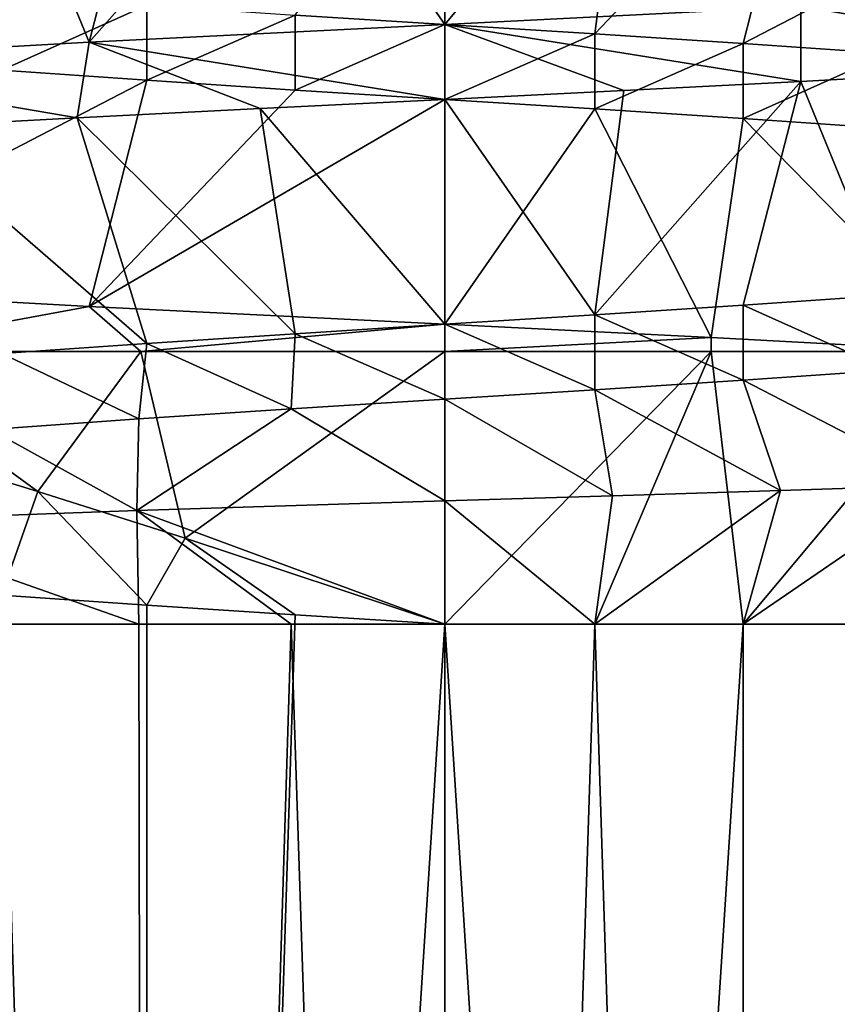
# Model space of a CAD drawing. Header units: inches. Extents: x -4.64 to 4.64, y -1.42 to 0.49.
# Tile 579 of 608: x 4.2279 to 4.2704, y 0.2222 to 0.2735. Entities that reach past the tile are written whole.
import ezdxf

# ---------------------------------------------------------------- set-up
doc = ezdxf.new("R2010")
doc.units = ezdxf.units.IN
doc.header["$LTSCALE"] = 65.185185
doc.header["$MEASUREMENT"] = 0
for name, color, linetype in [('101', 7, 'CONTINUOUS'), ('102', 7, 'CONTINUOUS'), ('105', 7, 'CONTINUOUS'), ('107', 7, 'CONTINUOUS'), ('108', 7, 'CONTINUOUS'), ('109', 7, 'CONTINUOUS'), ('112', 7, 'CONTINUOUS'), ('114', 7, 'CONTINUOUS'), ('268', 7, 'CONTINUOUS'), ('269', 7, 'CONTINUOUS'), ('276', 7, 'CONTINUOUS'), ('277', 7, 'CONTINUOUS'), ('355', 7, 'CONTINUOUS'), ('356', 7, 'CONTINUOUS'), ('359', 7, 'CONTINUOUS'), ('361', 7, 'CONTINUOUS'), ('362', 7, 'CONTINUOUS'), ('363', 7, 'CONTINUOUS'), ('366', 7, 'CONTINUOUS'), ('368', 7, 'CONTINUOUS'), ('505', 7, 'CONTINUOUS'), ('506', 7, 'CONTINUOUS'), ('513', 7, 'CONTINUOUS'), ('514', 7, 'CONTINUOUS')]:
    doc.layers.add(name, color=color, linetype=linetype)

msp = doc.modelspace()

# ---------------------------------------------------------------- linework, layer by layer
at = {"layer": '101', "color": 7, "linetype": 'CONTINUOUS', "true_color": 0x969696}
for points in [[(4.25, 0.256212, 8.53), (4.263857, 0.256212, 8.531016), (4.25, 0.242, 8.550297), (4.25, 0.256212, 8.53)], [(4.25, 0.242, 8.550297), (4.263857, 0.256212, 8.531016), (4.257808, 0.242, 8.550707), (4.25, 0.242, 8.550297)], [(4.257808, 0.242, 8.550707), (4.263857, 0.256212, 8.531016), (4.265531, 0.242, 8.55193), (4.257808, 0.242, 8.550707)], [(4.263857, 0.256212, 8.531016), (4.277417, 0.256212, 8.534042), (4.265531, 0.242, 8.55193), (4.263857, 0.256212, 8.531016)], [(4.265531, 0.242, 8.55193), (4.277417, 0.256212, 8.534042), (4.273086, 0.242, 8.553954), (4.265531, 0.242, 8.55193)], [(4.267477, 0.248964, 8.707824), (4.25873, 0.248687, 8.7088), (4.257808, 0.242, 8.699293), (4.267477, 0.248964, 8.707824)], [(4.265531, 0.242, 8.69807), (4.267477, 0.248964, 8.707824), (4.257808, 0.242, 8.699293), (4.265531, 0.242, 8.69807)], [(4.276109, 0.24925, 8.705951), (4.267477, 0.248964, 8.707824), (4.265531, 0.242, 8.69807), (4.276109, 0.24925, 8.705951)], [(4.273086, 0.242, 8.696046), (4.276109, 0.24925, 8.705951), (4.265531, 0.242, 8.69807), (4.273086, 0.242, 8.696046)], [(4.25873, 0.248687, 8.7088), (4.25, 0.248423, 8.708875), (4.257808, 0.242, 8.699293), (4.25873, 0.248687, 8.7088)], [(4.25, 0.248423, 8.708875), (4.25, 0.242, 8.699703), (4.257808, 0.242, 8.699293), (4.25, 0.248423, 8.708875)]]:
    msp.add_3dface(points, dxfattribs=at)
at = {"layer": '102', "color": 7, "linetype": 'CONTINUOUS', "true_color": 0x969696}
for points in [[(4.268532, 0.274179, 8.718175), (4.286355, 0.271271, 8.712769), (4.286356, 0.275173, 8.712768), (4.268532, 0.274179, 8.718175)], [(4.25, 0.27325, 8.72), (4.268532, 0.270273, 8.718175), (4.268532, 0.274179, 8.718175), (4.25, 0.27325, 8.72)], [(4.268532, 0.270273, 8.718175), (4.286355, 0.271271, 8.712769), (4.268532, 0.274179, 8.718175), (4.268532, 0.270273, 8.718175)], [(4.259308, 0.269799, 8.719543), (4.268532, 0.270273, 8.718175), (4.25, 0.27325, 8.72), (4.259308, 0.269799, 8.719543)], [(4.25, 0.269344, 8.72), (4.259308, 0.269799, 8.719543), (4.25, 0.27325, 8.72), (4.25, 0.269344, 8.72)]]:
    msp.add_3dface(points, dxfattribs=at)
at = {"layer": '105', "color": 7, "linetype": 'CONTINUOUS', "true_color": 0x969696}
for points in [[(4.218774, 0.256212, 8.535278), (4.234165, 0.256212, 8.531329), (4.22879, 0.24892, 8.543117), (4.218774, 0.256212, 8.535278)], [(4.220733, 0.251393, 8.541885), (4.218774, 0.256212, 8.535278), (4.22879, 0.24892, 8.543117), (4.220733, 0.251393, 8.541885)], [(4.22879, 0.24892, 8.543117), (4.234165, 0.256212, 8.531329), (4.236467, 0.246495, 8.545015), (4.22879, 0.24892, 8.543117)], [(4.234165, 0.256212, 8.531329), (4.25, 0.256212, 8.53), (4.236467, 0.246495, 8.545015), (4.234165, 0.256212, 8.531329)], [(4.25, 0.256212, 8.53), (4.25, 0.242, 8.550297), (4.236467, 0.246495, 8.545015), (4.25, 0.256212, 8.53)]]:
    msp.add_3dface(points, dxfattribs=at)
at = {"layer": '107', "color": 7, "linetype": 'CONTINUOUS', "true_color": 0x969696}
for points in [[(4.263864, 0.256939, 8.531017), (4.25, 0.256212, 8.53), (4.25, 0.257625, 8.53), (4.263864, 0.256939, 8.531017)], [(4.263857, 0.256212, 8.531016), (4.25, 0.256212, 8.53), (4.263864, 0.256939, 8.531017), (4.263857, 0.256212, 8.531016)], [(4.277417, 0.256212, 8.534042), (4.263857, 0.256212, 8.531016), (4.263864, 0.256939, 8.531017), (4.277417, 0.256212, 8.534042)]]:
    msp.add_3dface(points, dxfattribs=at)
at = {"layer": '108', "color": 7, "linetype": 'CONTINUOUS', "true_color": 0x969696}
for points in [[(4.25, 0.269344, 8.72), (4.25, 0.27325, 8.72), (4.231468, 0.27232, 8.718175), (4.25, 0.269344, 8.72)], [(4.213645, 0.271323, 8.712769), (4.230847, 0.268381, 8.718049), (4.231468, 0.27232, 8.718175), (4.213645, 0.271323, 8.712769)], [(4.230847, 0.268381, 8.718049), (4.240377, 0.268872, 8.719511), (4.231468, 0.27232, 8.718175), (4.230847, 0.268381, 8.718049)], [(4.240377, 0.268872, 8.719511), (4.25, 0.269344, 8.72), (4.231468, 0.27232, 8.718175), (4.240377, 0.268872, 8.719511)], [(4.221514, 0.267872, 8.715629), (4.230847, 0.268381, 8.718049), (4.213645, 0.271323, 8.712769), (4.221514, 0.267872, 8.715629)], [(4.231468, 0.258554, 8.531825), (4.218774, 0.256212, 8.535278), (4.213644, 0.259548, 8.537232), (4.231468, 0.258554, 8.531825)], [(4.234165, 0.256212, 8.531329), (4.218774, 0.256212, 8.535278), (4.231468, 0.258554, 8.531825), (4.234165, 0.256212, 8.531329)], [(4.25, 0.257625, 8.53), (4.234165, 0.256212, 8.531329), (4.231468, 0.258554, 8.531825), (4.25, 0.257625, 8.53)], [(4.25, 0.256212, 8.53), (4.234165, 0.256212, 8.531329), (4.25, 0.257625, 8.53), (4.25, 0.256212, 8.53)]]:
    msp.add_3dface(points, dxfattribs=at)
at = {"layer": '109', "color": 7, "linetype": 'CONTINUOUS', "true_color": 0x969696}
for points in [[(4.25, 0.242, 8.699703), (4.25, 0.248423, 8.708875), (4.233958, 0.247919, 8.706594), (4.25, 0.242, 8.699703)], [(4.233958, 0.247919, 8.706594), (4.218824, 0.24738, 8.701259), (4.234062, 0.242, 8.697982), (4.233958, 0.247919, 8.706594)], [(4.25, 0.242, 8.699703), (4.233958, 0.247919, 8.706594), (4.241984, 0.242, 8.699271), (4.25, 0.242, 8.699703)], [(4.241984, 0.242, 8.699271), (4.233958, 0.247919, 8.706594), (4.234062, 0.242, 8.697982), (4.241984, 0.242, 8.699271)], [(4.234062, 0.242, 8.697982), (4.218824, 0.24738, 8.701259), (4.22632, 0.242, 8.69585), (4.234062, 0.242, 8.697982)]]:
    msp.add_3dface(points, dxfattribs=at)
at = {"layer": '112', "color": 7, "linetype": 'CONTINUOUS', "true_color": 0x969696}
for points in [[(4.242195, 0.284482, 8.699294), (4.25, 0.27325, 8.72), (4.25, 0.284969, 8.699703), (4.242195, 0.284482, 8.699294)], [(4.25, 0.27325, 8.72), (4.268532, 0.274179, 8.718175), (4.25, 0.284969, 8.699703), (4.25, 0.27325, 8.72)], [(4.231468, 0.27232, 8.718175), (4.25, 0.27325, 8.72), (4.242195, 0.284482, 8.699294), (4.231468, 0.27232, 8.718175)], [(4.234469, 0.283974, 8.69807), (4.231468, 0.27232, 8.718175), (4.242195, 0.284482, 8.699294), (4.234469, 0.283974, 8.69807)], [(4.226913, 0.283446, 8.696046), (4.231468, 0.27232, 8.718175), (4.234469, 0.283974, 8.69807), (4.226913, 0.283446, 8.696046)], [(4.213645, 0.271323, 8.712769), (4.231468, 0.27232, 8.718175), (4.226913, 0.283446, 8.696046), (4.213645, 0.271323, 8.712769)], [(4.234471, 0.270338, 8.551929), (4.213644, 0.259548, 8.537232), (4.226915, 0.270864, 8.553954), (4.234471, 0.270338, 8.551929)], [(4.231468, 0.258554, 8.531825), (4.213644, 0.259548, 8.537232), (4.234471, 0.270338, 8.551929), (4.231468, 0.258554, 8.531825)], [(4.242196, 0.26983, 8.550706), (4.231468, 0.258554, 8.531825), (4.234471, 0.270338, 8.551929), (4.242196, 0.26983, 8.550706)], [(4.25, 0.269344, 8.550297), (4.231468, 0.258554, 8.531825), (4.242196, 0.26983, 8.550706), (4.25, 0.269344, 8.550297)], [(4.25, 0.257625, 8.53), (4.231468, 0.258554, 8.531825), (4.25, 0.269344, 8.550297), (4.25, 0.257625, 8.53)], [(4.257805, 0.268857, 8.550706), (4.25, 0.257625, 8.53), (4.25, 0.269344, 8.550297), (4.257805, 0.268857, 8.550706)], [(4.263864, 0.256939, 8.531017), (4.25, 0.257625, 8.53), (4.257805, 0.268857, 8.550706), (4.263864, 0.256939, 8.531017)], [(4.265531, 0.268349, 8.55193), (4.263864, 0.256939, 8.531017), (4.257805, 0.268857, 8.550706), (4.265531, 0.268349, 8.55193)], [(4.277417, 0.256212, 8.534042), (4.263864, 0.256939, 8.531017), (4.265531, 0.268349, 8.55193), (4.277417, 0.256212, 8.534042)], [(4.273087, 0.267821, 8.553954), (4.277417, 0.256212, 8.534042), (4.265531, 0.268349, 8.55193), (4.273087, 0.267821, 8.553954)], [(4.265529, 0.254713, 8.698071), (4.276109, 0.24925, 8.705951), (4.273085, 0.255239, 8.696046), (4.265529, 0.254713, 8.698071)], [(4.257804, 0.254205, 8.699294), (4.267477, 0.248964, 8.707824), (4.265529, 0.254713, 8.698071), (4.257804, 0.254205, 8.699294)], [(4.267477, 0.248964, 8.707824), (4.276109, 0.24925, 8.705951), (4.265529, 0.254713, 8.698071), (4.267477, 0.248964, 8.707824)], [(4.25, 0.253719, 8.699703), (4.25873, 0.248687, 8.7088), (4.257804, 0.254205, 8.699294), (4.25, 0.253719, 8.699703)], [(4.25873, 0.248687, 8.7088), (4.267477, 0.248964, 8.707824), (4.257804, 0.254205, 8.699294), (4.25873, 0.248687, 8.7088)], [(4.241987, 0.253219, 8.699272), (4.25, 0.248423, 8.708875), (4.25, 0.253719, 8.699703), (4.241987, 0.253219, 8.699272)], [(4.25, 0.248423, 8.708875), (4.25873, 0.248687, 8.7088), (4.25, 0.253719, 8.699703), (4.25, 0.248423, 8.708875)], [(4.233958, 0.247919, 8.706594), (4.25, 0.248423, 8.708875), (4.241987, 0.253219, 8.699272), (4.233958, 0.247919, 8.706594)], [(4.234062, 0.252697, 8.697982), (4.233958, 0.247919, 8.706594), (4.241987, 0.253219, 8.699272), (4.234062, 0.252697, 8.697982)], [(4.226318, 0.252153, 8.695849), (4.233958, 0.247919, 8.706594), (4.234062, 0.252697, 8.697982), (4.226318, 0.252153, 8.695849)], [(4.218824, 0.24738, 8.701259), (4.233958, 0.247919, 8.706594), (4.226318, 0.252153, 8.695849), (4.218824, 0.24738, 8.701259)]]:
    msp.add_3dface(points, dxfattribs=at)
at = {"layer": '114', "color": 7, "linetype": 'CONTINUOUS', "true_color": 0x969696}
for points in [[(4.242195, 0.273736, 8.550706), (4.25, 0.284969, 8.53), (4.25, 0.27325, 8.550297), (4.242195, 0.273736, 8.550706)], [(4.25, 0.284969, 8.53), (4.259308, 0.284513, 8.530457), (4.25, 0.27325, 8.550297), (4.25, 0.284969, 8.53)], [(4.25, 0.27325, 8.550297), (4.259308, 0.284513, 8.530457), (4.257804, 0.272763, 8.550706), (4.25, 0.27325, 8.550297)], [(4.259308, 0.284513, 8.530457), (4.268532, 0.284039, 8.531825), (4.257804, 0.272763, 8.550706), (4.259308, 0.284513, 8.530457)], [(4.257804, 0.272763, 8.550706), (4.268532, 0.284039, 8.531825), (4.265529, 0.272256, 8.551929), (4.257804, 0.272763, 8.550706)], [(4.268532, 0.284039, 8.531825), (4.286356, 0.283046, 8.537232), (4.265529, 0.272256, 8.551929), (4.268532, 0.284039, 8.531825)], [(4.265529, 0.272256, 8.551929), (4.286356, 0.283046, 8.537232), (4.273085, 0.271729, 8.553954), (4.265529, 0.272256, 8.551929)], [(4.286355, 0.271271, 8.712769), (4.268532, 0.270273, 8.718175), (4.273087, 0.259148, 8.696046), (4.286355, 0.271271, 8.712769)], [(4.259308, 0.269799, 8.719543), (4.25, 0.269344, 8.72), (4.257805, 0.258111, 8.699294), (4.259308, 0.269799, 8.719543)], [(4.268532, 0.270273, 8.718175), (4.259308, 0.269799, 8.719543), (4.257805, 0.258111, 8.699294), (4.268532, 0.270273, 8.718175)], [(4.265531, 0.258619, 8.69807), (4.268532, 0.270273, 8.718175), (4.257805, 0.258111, 8.699294), (4.265531, 0.258619, 8.69807)], [(4.273087, 0.259148, 8.696046), (4.268532, 0.270273, 8.718175), (4.265531, 0.258619, 8.69807), (4.273087, 0.259148, 8.696046)], [(4.25, 0.269344, 8.72), (4.240377, 0.268872, 8.719511), (4.25, 0.257625, 8.699703), (4.25, 0.269344, 8.72)], [(4.257805, 0.258111, 8.699294), (4.25, 0.269344, 8.72), (4.25, 0.257625, 8.699703), (4.257805, 0.258111, 8.699294)], [(4.240377, 0.268872, 8.719511), (4.230847, 0.268381, 8.718049), (4.242196, 0.257138, 8.699294), (4.240377, 0.268872, 8.719511)], [(4.25, 0.257625, 8.699703), (4.240377, 0.268872, 8.719511), (4.242196, 0.257138, 8.699294), (4.25, 0.257625, 8.699703)], [(4.230847, 0.268381, 8.718049), (4.221514, 0.267872, 8.715629), (4.234471, 0.256631, 8.698071), (4.230847, 0.268381, 8.718049)], [(4.242196, 0.257138, 8.699294), (4.230847, 0.268381, 8.718049), (4.234471, 0.256631, 8.698071), (4.242196, 0.257138, 8.699294)], [(4.234471, 0.256631, 8.698071), (4.221514, 0.267872, 8.715629), (4.226915, 0.256104, 8.696046), (4.234471, 0.256631, 8.698071)], [(4.220733, 0.251393, 8.541885), (4.22879, 0.24892, 8.543117), (4.226913, 0.243523, 8.553954), (4.220733, 0.251393, 8.541885)], [(4.226913, 0.243523, 8.553954), (4.22879, 0.24892, 8.543117), (4.234469, 0.242994, 8.55193), (4.226913, 0.243523, 8.553954)], [(4.22879, 0.24892, 8.543117), (4.236467, 0.246495, 8.545015), (4.234469, 0.242994, 8.55193), (4.22879, 0.24892, 8.543117)], [(4.234469, 0.242994, 8.55193), (4.236467, 0.246495, 8.545015), (4.242195, 0.242486, 8.550706), (4.234469, 0.242994, 8.55193)], [(4.236467, 0.246495, 8.545015), (4.25, 0.242, 8.550297), (4.242195, 0.242486, 8.550706), (4.236467, 0.246495, 8.545015)]]:
    msp.add_3dface(points, dxfattribs=at)
at = {"layer": '268', "color": 7, "linetype": 'CONTINUOUS', "true_color": 0x969696}
for points in [[(4.25, 0.269344, 8.550297), (4.25, 0.27325, 8.550297), (4.257804, 0.272763, 8.550706), (4.25, 0.269344, 8.550297)], [(4.257805, 0.268857, 8.550706), (4.25, 0.269344, 8.550297), (4.257804, 0.272763, 8.550706), (4.257805, 0.268857, 8.550706)], [(4.257805, 0.268857, 8.550706), (4.257804, 0.272763, 8.550706), (4.265529, 0.272256, 8.551929), (4.257805, 0.268857, 8.550706)], [(4.265531, 0.268349, 8.55193), (4.257805, 0.268857, 8.550706), (4.265529, 0.272256, 8.551929), (4.265531, 0.268349, 8.55193)], [(4.265531, 0.268349, 8.55193), (4.265529, 0.272256, 8.551929), (4.273085, 0.271729, 8.553954), (4.265531, 0.268349, 8.55193)], [(4.273087, 0.267821, 8.553954), (4.265531, 0.268349, 8.55193), (4.273085, 0.271729, 8.553954), (4.273087, 0.267821, 8.553954)], [(4.273085, 0.255239, 8.696046), (4.273087, 0.259148, 8.696046), (4.265531, 0.258619, 8.69807), (4.273085, 0.255239, 8.696046)], [(4.265529, 0.254713, 8.698071), (4.265531, 0.258619, 8.69807), (4.257805, 0.258111, 8.699294), (4.265529, 0.254713, 8.698071)], [(4.265529, 0.254713, 8.698071), (4.273085, 0.255239, 8.696046), (4.265531, 0.258619, 8.69807), (4.265529, 0.254713, 8.698071)], [(4.257804, 0.254205, 8.699294), (4.257805, 0.258111, 8.699294), (4.25, 0.257625, 8.699703), (4.257804, 0.254205, 8.699294)], [(4.257804, 0.254205, 8.699294), (4.265529, 0.254713, 8.698071), (4.257805, 0.258111, 8.699294), (4.257804, 0.254205, 8.699294)], [(4.25, 0.253719, 8.699703), (4.257804, 0.254205, 8.699294), (4.25, 0.257625, 8.699703), (4.25, 0.253719, 8.699703)]]:
    msp.add_3dface(points, dxfattribs=at)
at = {"layer": '269', "color": 7, "linetype": 'CONTINUOUS', "true_color": 0x969696}
for points in [[(4.265532, 0, 8.55193), (4.25, 0, 8.550297), (4.265531, 0.242, 8.55193), (4.265532, 0, 8.55193)], [(4.25, 0, 8.550297), (4.25, 0.242, 8.550297), (4.257808, 0.242, 8.550707), (4.25, 0, 8.550297)], [(4.25, 0, 8.550297), (4.257808, 0.242, 8.550707), (4.265531, 0.242, 8.55193), (4.25, 0, 8.550297)], [(4.25, 0, 8.699703), (4.265532, 0, 8.69807), (4.25, 0.242, 8.699703), (4.25, 0, 8.699703)], [(4.25, 0.242, 8.699703), (4.265532, 0, 8.69807), (4.257808, 0.242, 8.699293), (4.25, 0.242, 8.699703)], [(4.265532, 0, 8.69807), (4.265531, 0.242, 8.69807), (4.257808, 0.242, 8.699293), (4.265532, 0, 8.69807)], [(4.265532, 0, 8.69807), (4.273086, 0.242, 8.696046), (4.265531, 0.242, 8.69807), (4.265532, 0, 8.69807)], [(4.265532, 0, 8.55193), (4.265531, 0.242, 8.55193), (4.273086, 0.242, 8.553954), (4.265532, 0, 8.55193)], [(4.265532, 0, 8.69807), (4.280384, 0, 8.693244), (4.273086, 0.242, 8.696046), (4.265532, 0, 8.69807)], [(4.280384, 0, 8.556756), (4.265532, 0, 8.55193), (4.280383, 0.242, 8.556755), (4.280384, 0, 8.556756)], [(4.265532, 0, 8.55193), (4.273086, 0.242, 8.553954), (4.280383, 0.242, 8.556755), (4.265532, 0, 8.55193)]]:
    msp.add_3dface(points, dxfattribs=at)
at = {"layer": '276', "color": 7, "linetype": 'CONTINUOUS', "true_color": 0x969696}
for points in [[(4.226915, 0.270864, 8.553954), (4.226913, 0.274773, 8.553954), (4.234469, 0.274244, 8.55193), (4.226915, 0.270864, 8.553954)], [(4.234471, 0.270338, 8.551929), (4.226915, 0.270864, 8.553954), (4.234469, 0.274244, 8.55193), (4.234471, 0.270338, 8.551929)], [(4.234471, 0.270338, 8.551929), (4.234469, 0.274244, 8.55193), (4.242195, 0.273736, 8.550706), (4.234471, 0.270338, 8.551929)], [(4.242196, 0.26983, 8.550706), (4.234471, 0.270338, 8.551929), (4.242195, 0.273736, 8.550706), (4.242196, 0.26983, 8.550706)], [(4.242196, 0.26983, 8.550706), (4.242195, 0.273736, 8.550706), (4.25, 0.27325, 8.550297), (4.242196, 0.26983, 8.550706)], [(4.25, 0.269344, 8.550297), (4.242196, 0.26983, 8.550706), (4.25, 0.27325, 8.550297), (4.25, 0.269344, 8.550297)]]:
    msp.add_3dface(points, dxfattribs=at)
at = {"layer": '277', "color": 7, "linetype": 'CONTINUOUS', "true_color": 0x969696}
for points in [[(4.25, 0.253719, 8.699703), (4.25, 0.257625, 8.699703), (4.242196, 0.257138, 8.699294), (4.25, 0.253719, 8.699703)], [(4.241987, 0.253219, 8.699272), (4.242196, 0.257138, 8.699294), (4.234471, 0.256631, 8.698071), (4.241987, 0.253219, 8.699272)], [(4.241987, 0.253219, 8.699272), (4.25, 0.253719, 8.699703), (4.242196, 0.257138, 8.699294), (4.241987, 0.253219, 8.699272)], [(4.234062, 0.252697, 8.697982), (4.234471, 0.256631, 8.698071), (4.226915, 0.256104, 8.696046), (4.234062, 0.252697, 8.697982)], [(4.234062, 0.252697, 8.697982), (4.241987, 0.253219, 8.699272), (4.234471, 0.256631, 8.698071), (4.234062, 0.252697, 8.697982)], [(4.226318, 0.252153, 8.695849), (4.234062, 0.252697, 8.697982), (4.226915, 0.256104, 8.696046), (4.226318, 0.252153, 8.695849)], [(4.234468, 0, 8.55193), (4.219616, 0, 8.556756), (4.226913, 0.243523, 8.553954), (4.234468, 0, 8.55193)], [(4.234468, 0, 8.55193), (4.226913, 0.243523, 8.553954), (4.234469, 0.242994, 8.55193), (4.234468, 0, 8.55193)], [(4.234468, 0, 8.55193), (4.234469, 0.242994, 8.55193), (4.242195, 0.242486, 8.550706), (4.234468, 0, 8.55193)], [(4.25, 0.242, 8.550297), (4.234468, 0, 8.55193), (4.242195, 0.242486, 8.550706), (4.25, 0.242, 8.550297)], [(4.219616, 0, 8.693244), (4.234468, 0, 8.69807), (4.22632, 0.242, 8.69585), (4.219616, 0, 8.693244)], [(4.234468, 0, 8.69807), (4.234062, 0.242, 8.697982), (4.22632, 0.242, 8.69585), (4.234468, 0, 8.69807)], [(4.234468, 0, 8.69807), (4.241984, 0.242, 8.699271), (4.234062, 0.242, 8.697982), (4.234468, 0, 8.69807)], [(4.25, 0, 8.550297), (4.234468, 0, 8.55193), (4.25, 0.242, 8.550297), (4.25, 0, 8.550297)], [(4.234468, 0, 8.69807), (4.25, 0, 8.699703), (4.241984, 0.242, 8.699271), (4.234468, 0, 8.69807)], [(4.25, 0, 8.699703), (4.25, 0.242, 8.699703), (4.241984, 0.242, 8.699271), (4.25, 0, 8.699703)]]:
    msp.add_3dface(points, dxfattribs=at)
at = {"layer": '355', "color": 7, "linetype": 'CONTINUOUS', "true_color": 0x969696}
for points in [[(4.25, 0.256212, -8.72), (4.263857, 0.256212, -8.718984), (4.25, 0.242, -8.699703), (4.25, 0.256212, -8.72)], [(4.25, 0.242, -8.699703), (4.263857, 0.256212, -8.718984), (4.257808, 0.242, -8.699293), (4.25, 0.242, -8.699703)], [(4.257808, 0.242, -8.699293), (4.263857, 0.256212, -8.718984), (4.265531, 0.242, -8.69807), (4.257808, 0.242, -8.699293)], [(4.263857, 0.256212, -8.718984), (4.277417, 0.256212, -8.715958), (4.265531, 0.242, -8.69807), (4.263857, 0.256212, -8.718984)], [(4.265531, 0.242, -8.69807), (4.277417, 0.256212, -8.715958), (4.273086, 0.242, -8.696046), (4.265531, 0.242, -8.69807)], [(4.267477, 0.248964, -8.542176), (4.25873, 0.248687, -8.5412), (4.257808, 0.242, -8.550707), (4.267477, 0.248964, -8.542176)], [(4.265531, 0.242, -8.55193), (4.267477, 0.248964, -8.542176), (4.257808, 0.242, -8.550707), (4.265531, 0.242, -8.55193)], [(4.276109, 0.24925, -8.544049), (4.267477, 0.248964, -8.542176), (4.265531, 0.242, -8.55193), (4.276109, 0.24925, -8.544049)], [(4.273086, 0.242, -8.553954), (4.276109, 0.24925, -8.544049), (4.265531, 0.242, -8.55193), (4.273086, 0.242, -8.553954)], [(4.25873, 0.248687, -8.5412), (4.25, 0.248423, -8.541125), (4.257808, 0.242, -8.550707), (4.25873, 0.248687, -8.5412)], [(4.25, 0.248423, -8.541125), (4.25, 0.242, -8.550297), (4.257808, 0.242, -8.550707), (4.25, 0.248423, -8.541125)]]:
    msp.add_3dface(points, dxfattribs=at)
at = {"layer": '356', "color": 7, "linetype": 'CONTINUOUS', "true_color": 0x969696}
for points in [[(4.268532, 0.274179, -8.531825), (4.286355, 0.271271, -8.537231), (4.286356, 0.275173, -8.537232), (4.268532, 0.274179, -8.531825)], [(4.25, 0.27325, -8.53), (4.268532, 0.270273, -8.531825), (4.268532, 0.274179, -8.531825), (4.25, 0.27325, -8.53)], [(4.268532, 0.270273, -8.531825), (4.286355, 0.271271, -8.537231), (4.268532, 0.274179, -8.531825), (4.268532, 0.270273, -8.531825)], [(4.259308, 0.269799, -8.530457), (4.268532, 0.270273, -8.531825), (4.25, 0.27325, -8.53), (4.259308, 0.269799, -8.530457)], [(4.25, 0.269344, -8.53), (4.259308, 0.269799, -8.530457), (4.25, 0.27325, -8.53), (4.25, 0.269344, -8.53)]]:
    msp.add_3dface(points, dxfattribs=at)
at = {"layer": '359', "color": 7, "linetype": 'CONTINUOUS', "true_color": 0x969696}
for points in [[(4.218774, 0.256212, -8.714722), (4.234165, 0.256212, -8.718671), (4.22879, 0.24892, -8.706883), (4.218774, 0.256212, -8.714722)], [(4.220733, 0.251393, -8.708115), (4.218774, 0.256212, -8.714722), (4.22879, 0.24892, -8.706883), (4.220733, 0.251393, -8.708115)], [(4.22879, 0.24892, -8.706883), (4.234165, 0.256212, -8.718671), (4.236467, 0.246495, -8.704985), (4.22879, 0.24892, -8.706883)], [(4.234165, 0.256212, -8.718671), (4.25, 0.256212, -8.72), (4.236467, 0.246495, -8.704985), (4.234165, 0.256212, -8.718671)], [(4.25, 0.256212, -8.72), (4.25, 0.242, -8.699703), (4.236467, 0.246495, -8.704985), (4.25, 0.256212, -8.72)]]:
    msp.add_3dface(points, dxfattribs=at)
at = {"layer": '361', "color": 7, "linetype": 'CONTINUOUS', "true_color": 0x969696}
for points in [[(4.263864, 0.256939, -8.718983), (4.25, 0.256212, -8.72), (4.25, 0.257625, -8.72), (4.263864, 0.256939, -8.718983)], [(4.263857, 0.256212, -8.718984), (4.25, 0.256212, -8.72), (4.263864, 0.256939, -8.718983), (4.263857, 0.256212, -8.718984)], [(4.277417, 0.256212, -8.715958), (4.263857, 0.256212, -8.718984), (4.263864, 0.256939, -8.718983), (4.277417, 0.256212, -8.715958)]]:
    msp.add_3dface(points, dxfattribs=at)
at = {"layer": '362', "color": 7, "linetype": 'CONTINUOUS', "true_color": 0x969696}
for points in [[(4.25, 0.269344, -8.53), (4.25, 0.27325, -8.53), (4.231468, 0.27232, -8.531825), (4.25, 0.269344, -8.53)], [(4.213645, 0.271323, -8.537231), (4.230847, 0.268381, -8.531951), (4.231468, 0.27232, -8.531825), (4.213645, 0.271323, -8.537231)], [(4.230847, 0.268381, -8.531951), (4.240377, 0.268872, -8.530489), (4.231468, 0.27232, -8.531825), (4.230847, 0.268381, -8.531951)], [(4.240377, 0.268872, -8.530489), (4.25, 0.269344, -8.53), (4.231468, 0.27232, -8.531825), (4.240377, 0.268872, -8.530489)], [(4.221514, 0.267872, -8.534371), (4.230847, 0.268381, -8.531951), (4.213645, 0.271323, -8.537231), (4.221514, 0.267872, -8.534371)], [(4.231468, 0.258554, -8.718175), (4.218774, 0.256212, -8.714722), (4.213644, 0.259548, -8.712768), (4.231468, 0.258554, -8.718175)], [(4.234165, 0.256212, -8.718671), (4.218774, 0.256212, -8.714722), (4.231468, 0.258554, -8.718175), (4.234165, 0.256212, -8.718671)], [(4.25, 0.257625, -8.72), (4.234165, 0.256212, -8.718671), (4.231468, 0.258554, -8.718175), (4.25, 0.257625, -8.72)], [(4.25, 0.256212, -8.72), (4.234165, 0.256212, -8.718671), (4.25, 0.257625, -8.72), (4.25, 0.256212, -8.72)]]:
    msp.add_3dface(points, dxfattribs=at)
at = {"layer": '363', "color": 7, "linetype": 'CONTINUOUS', "true_color": 0x969696}
for points in [[(4.25, 0.242, -8.550297), (4.25, 0.248423, -8.541125), (4.233958, 0.247919, -8.543406), (4.25, 0.242, -8.550297)], [(4.233958, 0.247919, -8.543406), (4.218824, 0.24738, -8.548741), (4.234062, 0.242, -8.552018), (4.233958, 0.247919, -8.543406)], [(4.25, 0.242, -8.550297), (4.233958, 0.247919, -8.543406), (4.241984, 0.242, -8.550729), (4.25, 0.242, -8.550297)], [(4.241984, 0.242, -8.550729), (4.233958, 0.247919, -8.543406), (4.234062, 0.242, -8.552018), (4.241984, 0.242, -8.550729)], [(4.234062, 0.242, -8.552018), (4.218824, 0.24738, -8.548741), (4.22632, 0.242, -8.55415), (4.234062, 0.242, -8.552018)]]:
    msp.add_3dface(points, dxfattribs=at)
at = {"layer": '366', "color": 7, "linetype": 'CONTINUOUS', "true_color": 0x969696}
for points in [[(4.242195, 0.284482, -8.550706), (4.25, 0.27325, -8.53), (4.25, 0.284969, -8.550297), (4.242195, 0.284482, -8.550706)], [(4.25, 0.27325, -8.53), (4.268532, 0.274179, -8.531825), (4.25, 0.284969, -8.550297), (4.25, 0.27325, -8.53)], [(4.231468, 0.27232, -8.531825), (4.25, 0.27325, -8.53), (4.242195, 0.284482, -8.550706), (4.231468, 0.27232, -8.531825)], [(4.234469, 0.283974, -8.55193), (4.231468, 0.27232, -8.531825), (4.242195, 0.284482, -8.550706), (4.234469, 0.283974, -8.55193)], [(4.226913, 0.283446, -8.553954), (4.231468, 0.27232, -8.531825), (4.234469, 0.283974, -8.55193), (4.226913, 0.283446, -8.553954)], [(4.213645, 0.271323, -8.537231), (4.231468, 0.27232, -8.531825), (4.226913, 0.283446, -8.553954), (4.213645, 0.271323, -8.537231)], [(4.234471, 0.270338, -8.698071), (4.213644, 0.259548, -8.712768), (4.226915, 0.270864, -8.696046), (4.234471, 0.270338, -8.698071)], [(4.231468, 0.258554, -8.718175), (4.213644, 0.259548, -8.712768), (4.234471, 0.270338, -8.698071), (4.231468, 0.258554, -8.718175)], [(4.242196, 0.26983, -8.699294), (4.231468, 0.258554, -8.718175), (4.234471, 0.270338, -8.698071), (4.242196, 0.26983, -8.699294)], [(4.25, 0.269344, -8.699703), (4.231468, 0.258554, -8.718175), (4.242196, 0.26983, -8.699294), (4.25, 0.269344, -8.699703)], [(4.25, 0.257625, -8.72), (4.231468, 0.258554, -8.718175), (4.25, 0.269344, -8.699703), (4.25, 0.257625, -8.72)], [(4.257805, 0.268857, -8.699294), (4.25, 0.257625, -8.72), (4.25, 0.269344, -8.699703), (4.257805, 0.268857, -8.699294)], [(4.263864, 0.256939, -8.718983), (4.25, 0.257625, -8.72), (4.257805, 0.268857, -8.699294), (4.263864, 0.256939, -8.718983)], [(4.265531, 0.268349, -8.69807), (4.263864, 0.256939, -8.718983), (4.257805, 0.268857, -8.699294), (4.265531, 0.268349, -8.69807)], [(4.277417, 0.256212, -8.715958), (4.263864, 0.256939, -8.718983), (4.265531, 0.268349, -8.69807), (4.277417, 0.256212, -8.715958)], [(4.273087, 0.267821, -8.696046), (4.277417, 0.256212, -8.715958), (4.265531, 0.268349, -8.69807), (4.273087, 0.267821, -8.696046)], [(4.265529, 0.254713, -8.551929), (4.276109, 0.24925, -8.544049), (4.273085, 0.255239, -8.553954), (4.265529, 0.254713, -8.551929)], [(4.257804, 0.254205, -8.550706), (4.267477, 0.248964, -8.542176), (4.265529, 0.254713, -8.551929), (4.257804, 0.254205, -8.550706)], [(4.267477, 0.248964, -8.542176), (4.276109, 0.24925, -8.544049), (4.265529, 0.254713, -8.551929), (4.267477, 0.248964, -8.542176)], [(4.25, 0.253719, -8.550297), (4.25873, 0.248687, -8.5412), (4.257804, 0.254205, -8.550706), (4.25, 0.253719, -8.550297)], [(4.25873, 0.248687, -8.5412), (4.267477, 0.248964, -8.542176), (4.257804, 0.254205, -8.550706), (4.25873, 0.248687, -8.5412)], [(4.241987, 0.253219, -8.550728), (4.25, 0.248423, -8.541125), (4.25, 0.253719, -8.550297), (4.241987, 0.253219, -8.550728)], [(4.25, 0.248423, -8.541125), (4.25873, 0.248687, -8.5412), (4.25, 0.253719, -8.550297), (4.25, 0.248423, -8.541125)], [(4.233958, 0.247919, -8.543406), (4.25, 0.248423, -8.541125), (4.241987, 0.253219, -8.550728), (4.233958, 0.247919, -8.543406)], [(4.234062, 0.252697, -8.552018), (4.233958, 0.247919, -8.543406), (4.241987, 0.253219, -8.550728), (4.234062, 0.252697, -8.552018)], [(4.226318, 0.252153, -8.554151), (4.233958, 0.247919, -8.543406), (4.234062, 0.252697, -8.552018), (4.226318, 0.252153, -8.554151)], [(4.218824, 0.24738, -8.548741), (4.233958, 0.247919, -8.543406), (4.226318, 0.252153, -8.554151), (4.218824, 0.24738, -8.548741)]]:
    msp.add_3dface(points, dxfattribs=at)
at = {"layer": '368', "color": 7, "linetype": 'CONTINUOUS', "true_color": 0x969696}
for points in [[(4.242195, 0.273736, -8.699294), (4.25, 0.284969, -8.72), (4.25, 0.27325, -8.699703), (4.242195, 0.273736, -8.699294)], [(4.25, 0.284969, -8.72), (4.259308, 0.284513, -8.719543), (4.25, 0.27325, -8.699703), (4.25, 0.284969, -8.72)], [(4.25, 0.27325, -8.699703), (4.259308, 0.284513, -8.719543), (4.257804, 0.272763, -8.699294), (4.25, 0.27325, -8.699703)], [(4.259308, 0.284513, -8.719543), (4.268532, 0.284039, -8.718175), (4.257804, 0.272763, -8.699294), (4.259308, 0.284513, -8.719543)], [(4.257804, 0.272763, -8.699294), (4.268532, 0.284039, -8.718175), (4.265529, 0.272256, -8.698071), (4.257804, 0.272763, -8.699294)], [(4.268532, 0.284039, -8.718175), (4.286356, 0.283046, -8.712768), (4.265529, 0.272256, -8.698071), (4.268532, 0.284039, -8.718175)], [(4.265529, 0.272256, -8.698071), (4.286356, 0.283046, -8.712768), (4.273085, 0.271729, -8.696046), (4.265529, 0.272256, -8.698071)], [(4.286355, 0.271271, -8.537231), (4.268532, 0.270273, -8.531825), (4.273087, 0.259148, -8.553954), (4.286355, 0.271271, -8.537231)], [(4.259308, 0.269799, -8.530457), (4.25, 0.269344, -8.53), (4.257805, 0.258111, -8.550706), (4.259308, 0.269799, -8.530457)], [(4.268532, 0.270273, -8.531825), (4.259308, 0.269799, -8.530457), (4.257805, 0.258111, -8.550706), (4.268532, 0.270273, -8.531825)], [(4.265531, 0.258619, -8.55193), (4.268532, 0.270273, -8.531825), (4.257805, 0.258111, -8.550706), (4.265531, 0.258619, -8.55193)], [(4.273087, 0.259148, -8.553954), (4.268532, 0.270273, -8.531825), (4.265531, 0.258619, -8.55193), (4.273087, 0.259148, -8.553954)], [(4.25, 0.269344, -8.53), (4.240377, 0.268872, -8.530489), (4.25, 0.257625, -8.550297), (4.25, 0.269344, -8.53)], [(4.257805, 0.258111, -8.550706), (4.25, 0.269344, -8.53), (4.25, 0.257625, -8.550297), (4.257805, 0.258111, -8.550706)], [(4.240377, 0.268872, -8.530489), (4.230847, 0.268381, -8.531951), (4.242196, 0.257138, -8.550706), (4.240377, 0.268872, -8.530489)], [(4.25, 0.257625, -8.550297), (4.240377, 0.268872, -8.530489), (4.242196, 0.257138, -8.550706), (4.25, 0.257625, -8.550297)], [(4.230847, 0.268381, -8.531951), (4.221514, 0.267872, -8.534371), (4.234471, 0.256631, -8.551929), (4.230847, 0.268381, -8.531951)], [(4.242196, 0.257138, -8.550706), (4.230847, 0.268381, -8.531951), (4.234471, 0.256631, -8.551929), (4.242196, 0.257138, -8.550706)], [(4.234471, 0.256631, -8.551929), (4.221514, 0.267872, -8.534371), (4.226915, 0.256104, -8.553954), (4.234471, 0.256631, -8.551929)], [(4.220733, 0.251393, -8.708115), (4.22879, 0.24892, -8.706883), (4.226913, 0.243523, -8.696046), (4.220733, 0.251393, -8.708115)], [(4.226913, 0.243523, -8.696046), (4.22879, 0.24892, -8.706883), (4.234469, 0.242994, -8.69807), (4.226913, 0.243523, -8.696046)], [(4.22879, 0.24892, -8.706883), (4.236467, 0.246495, -8.704985), (4.234469, 0.242994, -8.69807), (4.22879, 0.24892, -8.706883)], [(4.234469, 0.242994, -8.69807), (4.236467, 0.246495, -8.704985), (4.242195, 0.242486, -8.699294), (4.234469, 0.242994, -8.69807)], [(4.236467, 0.246495, -8.704985), (4.25, 0.242, -8.699703), (4.242195, 0.242486, -8.699294), (4.236467, 0.246495, -8.704985)]]:
    msp.add_3dface(points, dxfattribs=at)
at = {"layer": '505', "color": 7, "linetype": 'CONTINUOUS', "true_color": 0x969696}
for points in [[(4.25, 0.269344, -8.699703), (4.25, 0.27325, -8.699703), (4.257804, 0.272763, -8.699294), (4.25, 0.269344, -8.699703)], [(4.257805, 0.268857, -8.699294), (4.25, 0.269344, -8.699703), (4.257804, 0.272763, -8.699294), (4.257805, 0.268857, -8.699294)], [(4.257805, 0.268857, -8.699294), (4.257804, 0.272763, -8.699294), (4.265529, 0.272256, -8.698071), (4.257805, 0.268857, -8.699294)], [(4.265531, 0.268349, -8.69807), (4.257805, 0.268857, -8.699294), (4.265529, 0.272256, -8.698071), (4.265531, 0.268349, -8.69807)], [(4.265531, 0.268349, -8.69807), (4.265529, 0.272256, -8.698071), (4.273085, 0.271729, -8.696046), (4.265531, 0.268349, -8.69807)], [(4.273087, 0.267821, -8.696046), (4.265531, 0.268349, -8.69807), (4.273085, 0.271729, -8.696046), (4.273087, 0.267821, -8.696046)], [(4.273085, 0.255239, -8.553954), (4.273087, 0.259148, -8.553954), (4.265531, 0.258619, -8.55193), (4.273085, 0.255239, -8.553954)], [(4.265529, 0.254713, -8.551929), (4.265531, 0.258619, -8.55193), (4.257805, 0.258111, -8.550706), (4.265529, 0.254713, -8.551929)], [(4.265529, 0.254713, -8.551929), (4.273085, 0.255239, -8.553954), (4.265531, 0.258619, -8.55193), (4.265529, 0.254713, -8.551929)], [(4.257804, 0.254205, -8.550706), (4.257805, 0.258111, -8.550706), (4.25, 0.257625, -8.550297), (4.257804, 0.254205, -8.550706)], [(4.257804, 0.254205, -8.550706), (4.265529, 0.254713, -8.551929), (4.257805, 0.258111, -8.550706), (4.257804, 0.254205, -8.550706)], [(4.25, 0.253719, -8.550297), (4.257804, 0.254205, -8.550706), (4.25, 0.257625, -8.550297), (4.25, 0.253719, -8.550297)]]:
    msp.add_3dface(points, dxfattribs=at)
at = {"layer": '506', "color": 7, "linetype": 'CONTINUOUS', "true_color": 0x969696}
for points in [[(4.265532, 0, -8.69807), (4.25, 0, -8.699703), (4.265531, 0.242, -8.69807), (4.265532, 0, -8.69807)], [(4.25, 0, -8.699703), (4.25, 0.242, -8.699703), (4.257808, 0.242, -8.699293), (4.25, 0, -8.699703)], [(4.25, 0, -8.699703), (4.257808, 0.242, -8.699293), (4.265531, 0.242, -8.69807), (4.25, 0, -8.699703)], [(4.25, 0, -8.550297), (4.265532, 0, -8.55193), (4.25, 0.242, -8.550297), (4.25, 0, -8.550297)], [(4.25, 0.242, -8.550297), (4.265532, 0, -8.55193), (4.257808, 0.242, -8.550707), (4.25, 0.242, -8.550297)], [(4.265532, 0, -8.55193), (4.265531, 0.242, -8.55193), (4.257808, 0.242, -8.550707), (4.265532, 0, -8.55193)], [(4.265532, 0, -8.55193), (4.273086, 0.242, -8.553954), (4.265531, 0.242, -8.55193), (4.265532, 0, -8.55193)], [(4.265532, 0, -8.69807), (4.265531, 0.242, -8.69807), (4.273086, 0.242, -8.696046), (4.265532, 0, -8.69807)], [(4.265532, 0, -8.55193), (4.280384, 0, -8.556756), (4.273086, 0.242, -8.553954), (4.265532, 0, -8.55193)], [(4.280384, 0, -8.693244), (4.265532, 0, -8.69807), (4.280383, 0.242, -8.693245), (4.280384, 0, -8.693244)], [(4.265532, 0, -8.69807), (4.273086, 0.242, -8.696046), (4.280383, 0.242, -8.693245), (4.265532, 0, -8.69807)]]:
    msp.add_3dface(points, dxfattribs=at)
at = {"layer": '513', "color": 7, "linetype": 'CONTINUOUS', "true_color": 0x969696}
for points in [[(4.226915, 0.270864, -8.696046), (4.226913, 0.274773, -8.696046), (4.234469, 0.274244, -8.69807), (4.226915, 0.270864, -8.696046)], [(4.234471, 0.270338, -8.698071), (4.226915, 0.270864, -8.696046), (4.234469, 0.274244, -8.69807), (4.234471, 0.270338, -8.698071)], [(4.234471, 0.270338, -8.698071), (4.234469, 0.274244, -8.69807), (4.242195, 0.273736, -8.699294), (4.234471, 0.270338, -8.698071)], [(4.242196, 0.26983, -8.699294), (4.234471, 0.270338, -8.698071), (4.242195, 0.273736, -8.699294), (4.242196, 0.26983, -8.699294)], [(4.242196, 0.26983, -8.699294), (4.242195, 0.273736, -8.699294), (4.25, 0.27325, -8.699703), (4.242196, 0.26983, -8.699294)], [(4.25, 0.269344, -8.699703), (4.242196, 0.26983, -8.699294), (4.25, 0.27325, -8.699703), (4.25, 0.269344, -8.699703)]]:
    msp.add_3dface(points, dxfattribs=at)
at = {"layer": '514', "color": 7, "linetype": 'CONTINUOUS', "true_color": 0x969696}
for points in [[(4.25, 0.253719, -8.550297), (4.25, 0.257625, -8.550297), (4.242196, 0.257138, -8.550706), (4.25, 0.253719, -8.550297)], [(4.241987, 0.253219, -8.550728), (4.242196, 0.257138, -8.550706), (4.234471, 0.256631, -8.551929), (4.241987, 0.253219, -8.550728)], [(4.241987, 0.253219, -8.550728), (4.25, 0.253719, -8.550297), (4.242196, 0.257138, -8.550706), (4.241987, 0.253219, -8.550728)], [(4.234062, 0.252697, -8.552018), (4.234471, 0.256631, -8.551929), (4.226915, 0.256104, -8.553954), (4.234062, 0.252697, -8.552018)], [(4.234062, 0.252697, -8.552018), (4.241987, 0.253219, -8.550728), (4.234471, 0.256631, -8.551929), (4.234062, 0.252697, -8.552018)], [(4.226318, 0.252153, -8.554151), (4.234062, 0.252697, -8.552018), (4.226915, 0.256104, -8.553954), (4.226318, 0.252153, -8.554151)], [(4.234468, 0, -8.69807), (4.219616, 0, -8.693244), (4.226913, 0.243523, -8.696046), (4.234468, 0, -8.69807)], [(4.234468, 0, -8.69807), (4.226913, 0.243523, -8.696046), (4.234469, 0.242994, -8.69807), (4.234468, 0, -8.69807)], [(4.234468, 0, -8.69807), (4.234469, 0.242994, -8.69807), (4.242195, 0.242486, -8.699294), (4.234468, 0, -8.69807)], [(4.25, 0.242, -8.699703), (4.234468, 0, -8.69807), (4.242195, 0.242486, -8.699294), (4.25, 0.242, -8.699703)], [(4.219616, 0, -8.556756), (4.234468, 0, -8.55193), (4.22632, 0.242, -8.55415), (4.219616, 0, -8.556756)], [(4.234468, 0, -8.55193), (4.234062, 0.242, -8.552018), (4.22632, 0.242, -8.55415), (4.234468, 0, -8.55193)], [(4.234468, 0, -8.55193), (4.241984, 0.242, -8.550729), (4.234062, 0.242, -8.552018), (4.234468, 0, -8.55193)], [(4.25, 0, -8.699703), (4.234468, 0, -8.69807), (4.25, 0.242, -8.699703), (4.25, 0, -8.699703)], [(4.234468, 0, -8.55193), (4.25, 0, -8.550297), (4.241984, 0.242, -8.550729), (4.234468, 0, -8.55193)], [(4.25, 0, -8.550297), (4.25, 0.242, -8.550297), (4.241984, 0.242, -8.550729), (4.25, 0, -8.550297)]]:
    msp.add_3dface(points, dxfattribs=at)

doc.saveas('drawing.dxf')
